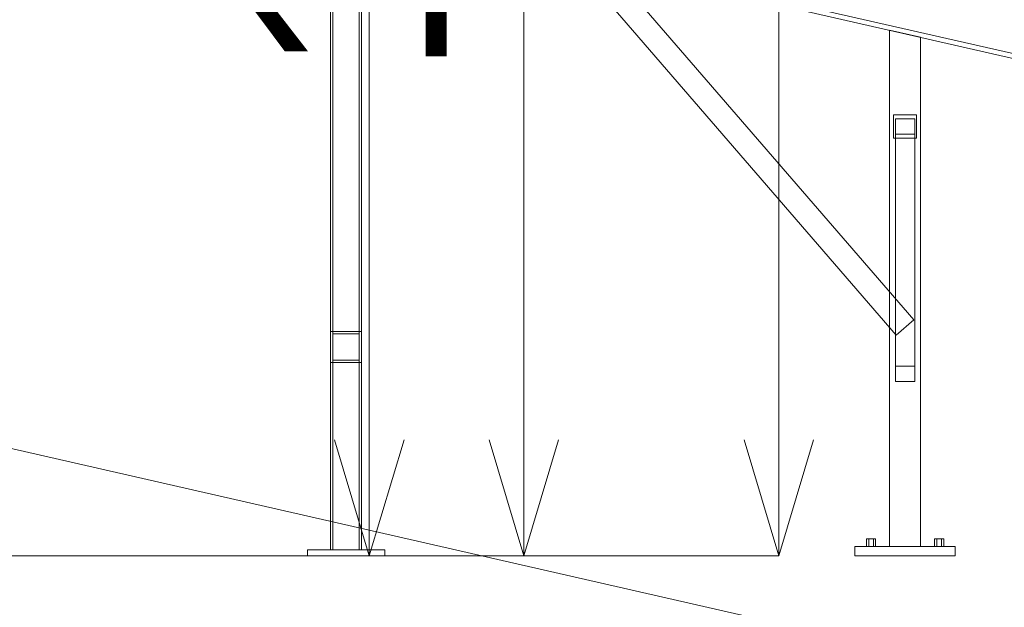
# Model space of a CAD drawing. Header units: millimetres. Extents: x -3490 to 61924, y -72580 to 6847.
# Tile 761 of 1056: x 23998 to 25272, y -67 to 694. Entities that reach past the tile are written whole.
import ezdxf

# ---------------------------------------------------------------- set-up
doc = ezdxf.new("R2010")
doc.units = ezdxf.units.MM
for name, color, linetype, lineweight in [('COTAS_O', 1, 'Continuous', 0), ('COTAS_P', 1, 'Continuous', 0), ('lateral_C05', 7, 'Continuous', 0), ('lateral_C10', 7, 'Continuous', 0)]:
    doc.layers.add(name, color=color, linetype=linetype, lineweight=lineweight)
doc.dimstyles.new('R19_100', dxfattribs={"dimtxt": 250, "dimasz": 150, "dimexe": 150, "dimexo": 80, "dimgap": 100, "dimtad": 1, "dimtih": 1, "dimtoh": 1, "dimdsep": 46, "dimcen": 0.09, "dimadec": 0, "dimazin": 0, "dimtfac": 1, "dimtdec": 4, "dimtofl": 0, "dimtmove": 0, "dimatfit": 3, "dimfxl": 1, "dimtolj": 1, "dimtzin": 0, "dimarcsym": 0})

# ---------------------------------------------------------------- blocks, each defined once
blk = doc.blocks.new('DIM_R29_4')
at = {"layer": 'COTAS_P'}
for p, q in [((15248.4, 1279.1), (24311.8, 4109.1)), ((24311.8, 4109.1), (24155.2, 4107.3)), ((24311.8, 4109.1), (24182.1, 4021.4)), ((24580.1, 3250), (24311.8, 4109.1)), ((15248.4, 1279.1), (15378.1, 1366.8)), ((15248.4, 1279.1), (15405, 1280.8)), ((15516.6, 420), (15248.4, 1279.1))]:
    blk.add_line(p, q, dxfattribs=at)
blk.add_text('9495 P', height=250, rotation=17.3406, dxfattribs=at).set_placement((19750.3, 2789.5))
blk = doc.blocks.new('DIM_R29_6')
at = {"layer": 'COTAS_P'}
for p, q in [((24580.1, 3250), (24980.1, 3250)), ((24980.1, 3250), (24935.1, 3100)), ((24980.1, 0), (24980.1, 3250)), ((24980.1, 3250), (25025.1, 3100)), ((24980.1, 0), (24935.1, 150)), ((24980.1, 0), (25025.1, 150)), ((24580.1, 0), (24980.1, 0))]:
    blk.add_line(p, q, dxfattribs=at)
blk.add_text('3250 P', height=250, rotation=90, dxfattribs=at).set_placement((24880.1, 1625))
blk = doc.blocks.new('DIM_R29_8')
at = {"layer": 'COTAS_P'}
for p, q in [((24250.1, 1241), (24650.1, 1241)), ((24650.1, 1241), (24605.1, 1091)), ((24650.1, 0), (24650.1, 1241)), ((24650.1, 1241), (24695.1, 1091)), ((24650.1, 0), (24605.1, 150)), ((24650.1, 0), (24695.1, 150)), ((24250.1, 0), (24650.1, 0))]:
    blk.add_line(p, q, dxfattribs=at)
blk.add_text('1241 P', height=250, rotation=90, dxfattribs=at).set_placement((24550.1, 620.5))
blk = doc.blocks.new('DIM_R29_19')
at = {"layer": 'COTAS_P'}
for p, q in [((18820, 2240), (18620, 1362.5)), ((18620, 1362.5), (18776.2, 1373)), ((27700, -707.5), (18620, 1362.5)), ((18620, 1362.5), (18756.2, 1285.3)), ((27900, 170), (27700, -707.5)), ((27700, -707.5), (27563.7, -630.3)), ((27700, -707.5), (27543.7, -718))]:
    blk.add_line(p, q, dxfattribs=at)
blk.add_text('9312.96 P', height=250, rotation=167.1576, dxfattribs=at).set_placement((23137.7, 230))
blk = doc.blocks.new('DIM_R29_30')
at = {"layer": 'COTAS_O'}
for p, q in [((23750.1, 0), (23750.1, -900)), ((25950.1, 0), (25950.1, -900)), ((23750.1, -900), (23900.1, -855)), ((25950.1, -900), (25800.1, -855)), ((23750.1, -900), (25950.1, -900)), ((23750.1, -900), (23900.1, -945)), ((25950.1, -900), (25800.1, -945))]:
    blk.add_line(p, q, dxfattribs=at)
blk.add_text('2200 O', height=250, dxfattribs=at).set_placement((24850.1, -800))
blk = doc.blocks.new('DIM_R29_31')
at = {"layer": 'COTAS_O'}
for p, q in [((23750.1, 2330), (24450.1, 2330)), ((24450.1, 2330), (24405.1, 2180)), ((24450.1, 0), (24450.1, 2330)), ((24450.1, 2330), (24495.1, 2180)), ((24450.1, 0), (24405.1, 150)), ((24450.1, 0), (24495.1, 150)), ((23750.1, 0), (24450.1, 0))]:
    blk.add_line(p, q, dxfattribs=at)
blk.add_text('2330 O', height=250, rotation=90, dxfattribs=at).set_placement((24350.1, 1165))
blk = doc.blocks.new('DIM_R29_36')
at = {"layer": 'COTAS_P'}
for p, q in [((112.7, 0), (112.7, -2500)), ((61924.1, 0), (61924.1, -2500)), ((112.7, -2500), (262.7, -2455)), ((61924.1, -2500), (61774.1, -2455)), ((112.7, -2500), (61924.1, -2500)), ((112.7, -2500), (262.7, -2545)), ((61924.1, -2500), (61774.1, -2545))]:
    blk.add_line(p, q, dxfattribs=at)
blk.add_text('61811.43 P', height=250, dxfattribs=at).set_placement((31018.4, -2400))

msp = doc.modelspace()

# ---------------------------------------------------------------- linework, layer by layer
at = {"layer": 'lateral_C05'}
for p, q in [((24400.067, 8), (24400.067, 1200)), ((24403.067, 1200), (24403.067, 8)), ((24437.067, 1200), (24437.067, 8)), ((24440.067, 8), (24440.067, 1200)), ((24400.067, 250), (24400.067, 290)), ((24400.067, 290), (24440.067, 290)), ((24403.067, 287), (24403.067, 253)), ((24403.067, 287), (24437.067, 287)), ((24437.067, 287), (24437.067, 253)), ((24440.067, 250), (24440.067, 290)), ((24400.067, 250), (24440.067, 250)), ((24403.067, 253), (24437.067, 253)), ((24370.067, 0), (24370.067, 8)), ((24370.067, 8), (24470.067, 8)), ((24370.067, 0), (24470.067, 0)), ((24378.576, 8), (24378.6, 8)), ((24378.576, 0), (24378.6, 0)), ((24378.6, 8), (24378.64, 8)), ((24378.6, 0), (24378.64, 0)), ((24378.64, 8), (24378.696, 8)), ((24378.64, 0), (24378.696, 0)), ((24378.696, 8), (24378.768, 8)), ((24378.696, 0), (24378.768, 0)), ((24378.768, 8), (24378.856, 8)), ((24378.768, 0), (24378.856, 0)), ((24378.856, 8), (24378.959, 8)), ((24378.856, 0), (24378.959, 0)), ((24378.959, 8), (24379.078, 8)), ((24378.959, 0), (24379.078, 0)), ((24379.078, 8), (24379.211, 8)), ((24379.078, 0), (24379.211, 0)), ((24379.211, 8), (24379.359, 8)), ((24379.211, 0), (24379.359, 0)), ((24379.359, 8), (24379.521, 8)), ((24379.359, 0), (24379.521, 0)), ((24379.521, 8), (24379.697, 8)), ((24379.521, 0), (24379.697, 0)), ((24379.697, 8), (24379.886, 8)), ((24379.697, 0), (24379.886, 0)), ((24379.886, 8), (24380.088, 8)), ((24379.886, 0), (24380.088, 0)), ((24380.088, 8), (24380.303, 8)), ((24380.088, 0), (24380.303, 0)), ((24380.303, 8), (24380.529, 8)), ((24380.303, 0), (24380.529, 0)), ((24380.529, 8), (24380.767, 8)), ((24380.529, 0), (24380.767, 0)), ((24380.767, 8), (24381.015, 8)), ((24380.767, 0), (24381.015, 0)), ((24381.015, 8), (24381.273, 8)), ((24381.015, 0), (24381.273, 0)), ((24381.273, 8), (24381.541, 8)), ((24381.273, 0), (24381.541, 0)), ((24381.541, 8), (24381.817, 8)), ((24381.541, 0), (24381.817, 0)), ((24381.817, 8), (24382.102, 8)), ((24381.817, 0), (24382.102, 0)), ((24382.102, 8), (24382.394, 8)), ((24382.102, 0), (24382.394, 0)), ((24382.394, 8), (24382.693, 8)), ((24382.394, 0), (24382.693, 0)), ((24382.693, 8), (24382.997, 8)), ((24382.693, 0), (24382.997, 0)), ((24382.997, 8), (24383.307, 8)), ((24382.997, 0), (24383.307, 0)), ((24383.307, 8), (24383.621, 8)), ((24383.307, 0), (24383.621, 0)), ((24383.621, 8), (24383.939, 8)), ((24383.621, 0), (24383.939, 0)), ((24383.939, 8), (24384.259, 8)), ((24383.939, 0), (24384.259, 0)), ((24384.259, 8), (24384.582, 8)), ((24384.259, 0), (24384.582, 0)), ((24384.582, 8), (24384.905, 8)), ((24384.582, 0), (24384.905, 0)), ((24384.905, 8), (24385.23, 8)), ((24384.905, 0), (24385.23, 0)), ((24385.23, 8), (24385.553, 8)), ((24385.23, 0), (24385.553, 0)), ((24385.553, 8), (24385.876, 8)), ((24385.553, 0), (24385.876, 0)), ((24385.876, 8), (24386.196, 8)), ((24385.876, 0), (24386.196, 0)), ((24386.196, 8), (24386.514, 8)), ((24386.196, 0), (24386.514, 0)), ((24386.514, 8), (24386.828, 8)), ((24386.514, 0), (24386.828, 0)), ((24386.828, 8), (24387.138, 8)), ((24386.828, 0), (24387.138, 0)), ((24387.138, 8), (24387.442, 8)), ((24387.138, 0), (24387.442, 0)), ((24387.442, 8), (24387.741, 8)), ((24387.442, 0), (24387.741, 0)), ((24387.741, 8), (24388.033, 8)), ((24387.741, 0), (24388.033, 0)), ((24388.033, 8), (24388.317, 8)), ((24388.033, 0), (24388.317, 0)), ((24388.317, 8), (24388.594, 8)), ((24388.317, 0), (24388.594, 0)), ((24388.594, 8), (24388.862, 8)), ((24388.594, 0), (24388.862, 0)), ((24388.862, 8), (24389.12, 8)), ((24388.862, 0), (24389.12, 0)), ((24389.12, 8), (24389.368, 8)), ((24389.12, 0), (24389.368, 0)), ((24389.368, 8), (24389.606, 8)), ((24389.368, 0), (24389.606, 0)), ((24389.606, 8), (24389.832, 8)), ((24389.606, 0), (24389.832, 0)), ((24389.832, 8), (24390.047, 8)), ((24389.832, 0), (24390.047, 0)), ((24390.047, 8), (24390.249, 8)), ((24390.047, 0), (24390.249, 0)), ((24390.249, 8), (24390.438, 8)), ((24390.249, 0), (24390.438, 0)), ((24390.438, 8), (24390.614, 8)), ((24390.438, 0), (24390.614, 0)), ((24390.614, 8), (24390.776, 8)), ((24390.614, 0), (24390.776, 0)), ((24390.776, 8), (24390.924, 8)), ((24390.776, 0), (24390.924, 0)), ((24390.924, 8), (24391.057, 8)), ((24390.924, 0), (24391.057, 0)), ((24391.057, 8), (24391.175, 8)), ((24391.057, 0), (24391.175, 0)), ((24391.279, 8), (24391.175, 8)), ((24391.279, 0), (24391.175, 0)), ((24391.366, 8), (24391.279, 8)), ((24391.366, 0), (24391.279, 0)), ((24391.439, 8), (24391.366, 8)), ((24391.439, 0), (24391.366, 0)), ((24391.495, 8), (24391.439, 8)), ((24391.495, 0), (24391.439, 0)), ((24391.535, 8), (24391.495, 8)), ((24391.535, 0), (24391.495, 0)), ((24391.559, 8), (24391.535, 8)), ((24391.559, 0), (24391.535, 0)), ((24400.067, 8), (24440.067, 8)), ((24437.067, 8), (24403.067, 8)), ((24448.576, 8), (24448.6, 8)), ((24448.576, 0), (24448.6, 0)), ((24448.6, 8), (24448.64, 8)), ((24448.6, 0), (24448.64, 0)), ((24448.64, 8), (24448.696, 8)), ((24448.64, 0), (24448.696, 0)), ((24448.696, 8), (24448.768, 8)), ((24448.696, 0), (24448.768, 0)), ((24448.768, 8), (24448.856, 8)), ((24448.768, 0), (24448.856, 0)), ((24448.856, 8), (24448.959, 8)), ((24448.856, 0), (24448.959, 0)), ((24448.959, 8), (24449.078, 8)), ((24448.959, 0), (24449.078, 0)), ((24449.078, 8), (24449.211, 8)), ((24449.078, 0), (24449.211, 0)), ((24449.211, 8), (24449.359, 8)), ((24449.211, 0), (24449.359, 0)), ((24449.359, 8), (24449.521, 8)), ((24449.359, 0), (24449.521, 0)), ((24449.521, 8), (24449.697, 8)), ((24449.521, 0), (24449.697, 0)), ((24449.697, 8), (24449.886, 8)), ((24449.697, 0), (24449.886, 0)), ((24449.886, 8), (24450.088, 8)), ((24449.886, 0), (24450.088, 0)), ((24450.088, 8), (24450.303, 8)), ((24450.088, 0), (24450.303, 0)), ((24450.303, 8), (24450.529, 8)), ((24450.303, 0), (24450.529, 0)), ((24450.529, 8), (24450.767, 8)), ((24450.529, 0), (24450.767, 0)), ((24450.767, 8), (24451.015, 8)), ((24450.767, 0), (24451.015, 0)), ((24451.015, 8), (24451.273, 8)), ((24451.015, 0), (24451.273, 0)), ((24451.273, 8), (24451.541, 8)), ((24451.273, 0), (24451.541, 0)), ((24451.541, 8), (24451.817, 8)), ((24451.541, 0), (24451.817, 0)), ((24451.817, 8), (24452.102, 8)), ((24451.817, 0), (24452.102, 0)), ((24452.102, 8), (24452.394, 8)), ((24452.102, 0), (24452.394, 0)), ((24452.394, 8), (24452.693, 8)), ((24452.394, 0), (24452.693, 0)), ((24452.693, 8), (24452.997, 8)), ((24452.693, 0), (24452.997, 0)), ((24452.997, 8), (24453.307, 8)), ((24452.997, 0), (24453.307, 0)), ((24453.307, 8), (24453.621, 8)), ((24453.307, 0), (24453.621, 0)), ((24453.621, 8), (24453.939, 8)), ((24453.621, 0), (24453.939, 0)), ((24453.939, 8), (24454.259, 8)), ((24453.939, 0), (24454.259, 0)), ((24454.259, 8), (24454.582, 8)), ((24454.259, 0), (24454.582, 0)), ((24454.582, 8), (24454.905, 8)), ((24454.582, 0), (24454.905, 0)), ((24454.905, 8), (24455.23, 8)), ((24454.905, 0), (24455.23, 0)), ((24455.23, 8), (24455.553, 8)), ((24455.23, 0), (24455.553, 0)), ((24455.553, 8), (24455.876, 8)), ((24455.553, 0), (24455.876, 0)), ((24455.876, 8), (24456.196, 8)), ((24455.876, 0), (24456.196, 0)), ((24456.196, 8), (24456.514, 8)), ((24456.196, 0), (24456.514, 0)), ((24456.514, 8), (24456.828, 8)), ((24456.514, 0), (24456.828, 0)), ((24456.828, 8), (24457.138, 8)), ((24456.828, 0), (24457.138, 0)), ((24457.138, 8), (24457.442, 8)), ((24457.138, 0), (24457.442, 0)), ((24457.442, 8), (24457.741, 8)), ((24457.442, 0), (24457.741, 0)), ((24457.741, 8), (24458.033, 8)), ((24457.741, 0), (24458.033, 0)), ((24458.033, 8), (24458.317, 8)), ((24458.033, 0), (24458.317, 0)), ((24458.317, 8), (24458.594, 8)), ((24458.317, 0), (24458.594, 0)), ((24458.594, 8), (24458.862, 8)), ((24458.594, 0), (24458.862, 0)), ((24458.862, 8), (24459.12, 8)), ((24458.862, 0), (24459.12, 0)), ((24459.12, 8), (24459.368, 8)), ((24459.12, 0), (24459.368, 0)), ((24459.368, 8), (24459.606, 8)), ((24459.368, 0), (24459.606, 0)), ((24459.606, 8), (24459.832, 8)), ((24459.606, 0), (24459.832, 0)), ((24459.832, 8), (24460.047, 8)), ((24459.832, 0), (24460.047, 0)), ((24460.047, 8), (24460.249, 8)), ((24460.047, 0), (24460.249, 0)), ((24460.249, 8), (24460.438, 8)), ((24460.249, 0), (24460.438, 0)), ((24460.438, 8), (24460.614, 8)), ((24460.438, 0), (24460.614, 0)), ((24460.614, 8), (24460.776, 8)), ((24460.614, 0), (24460.776, 0)), ((24460.776, 8), (24460.924, 8)), ((24460.776, 0), (24460.924, 0)), ((24460.924, 8), (24461.057, 8)), ((24460.924, 0), (24461.057, 0)), ((24461.057, 8), (24461.175, 8)), ((24461.057, 0), (24461.175, 0)), ((24461.279, 8), (24461.175, 8)), ((24461.279, 0), (24461.175, 0)), ((24461.366, 8), (24461.279, 8)), ((24461.366, 0), (24461.279, 0)), ((24461.439, 8), (24461.366, 8)), ((24461.439, 0), (24461.366, 0)), ((24461.495, 8), (24461.439, 8)), ((24461.495, 0), (24461.439, 0)), ((24461.535, 8), (24461.495, 8)), ((24461.535, 0), (24461.495, 0)), ((24461.559, 8), (24461.535, 8)), ((24461.559, 0), (24461.535, 0)), ((24470.067, 0), (24470.067, 8))]:
    msp.add_line(p, q, dxfattribs=at)
at = {"layer": 'lateral_C10'}
for p, q in [((27942.91, 43.293), (18726.412, 2144.411)), ((27941.576, 37.443), (18725.079, 2138.561)), ((25435.865, 608.679), (24267.833, 874.959)), ((25154.714, 305.174), (24745.22, 778.528)), ((25132.025, 285.546), (24722.532, 758.9)), ((25123.37, 679.92), (25163.37, 670.801)), ((25123.37, 679.92), (25123.37, 12)), ((25163.37, 12), (25163.37, 670.801)), ((25128.37, 540.36), (25128.37, 570.36)), ((25128.37, 570.36), (25158.37, 570.36)), ((25155.87, 565.214), (25130.87, 565.214)), ((25130.87, 565.214), (25130.87, 545.506)), ((25130.87, 245.214), (25130.87, 565.214)), ((25155.87, 545.506), (25155.87, 565.214)), ((25155.87, 565.214), (25155.87, 245.214)), ((25158.37, 570.36), (25158.37, 540.36)), ((25158.37, 540.36), (25128.37, 540.36)), ((25130.87, 545.506), (25155.87, 545.506)), ((25130.87, 225.506), (25130.87, 545.506)), ((25155.87, 225.506), (25155.87, 545.506)), ((25154.714, 305.174), (25132.025, 285.546)), ((25130.87, 225.506), (25130.87, 245.214)), ((25130.87, 245.214), (25155.87, 245.214)), ((25155.87, 245.214), (25155.87, 225.506)), ((25155.87, 225.506), (25130.87, 225.506)), ((25096.37, 22), (25093.37, 22)), ((25093.37, 12), (25093.37, 22)), ((25102.37, 22), (25096.37, 22)), ((25096.37, 12), (25096.37, 22)), ((25105.37, 22), (25102.37, 22)), ((25102.37, 12), (25102.37, 22)), ((25105.37, 22), (25105.37, 12)), ((25184.37, 22), (25181.37, 22)), ((25181.37, 12), (25181.37, 22)), ((25190.37, 22), (25184.37, 22)), ((25184.37, 12), (25184.37, 22)), ((25193.37, 22), (25190.37, 22)), ((25190.37, 12), (25190.37, 22)), ((25193.37, 22), (25193.37, 12)), ((25078.37, 12), (25208.37, 12)), ((25078.37, 12), (25078.37, 0)), ((25078.37, 0), (25208.37, 0)), ((25096.37, 12), (25093.37, 12)), ((25102.37, 12), (25096.37, 12)), ((25102.37, 12), (25105.37, 12)), ((25123.37, 12), (25163.37, 12)), ((25184.37, 12), (25181.37, 12)), ((25190.37, 12), (25184.37, 12)), ((25190.37, 12), (25193.37, 12)), ((25208.37, 0), (25208.37, 12))]:
    msp.add_line(p, q, dxfattribs=at)

# ---------------------------------------------------------------- dimensions: what is measured, and where the dimension line sits
at = {"layer": 'COTAS_O'}
for p2, distance, picture, middle in [((23750.067, 2330), -700, 'DIM_R29_31', (24450.067, 1165)), ((25950.067, 0), -900, 'DIM_R29_30', (24850.067, -900))]:
    dim = msp.add_aligned_dim(p1=(23750.067, 0), p2=p2, distance=distance, text='<> O', dimstyle='R19_100', dxfattribs=at)
    dim.commit()
    dim.dimension.update_dxf_attribs({"geometry": picture, "text_midpoint": middle})
at = {"layer": 'COTAS_P'}
for p1, p2, distance, picture, middle in [((15516.618, 420), (24580.067, 3250), 900, 'DIM_R29_4', (19780.096, 2694.095)), ((24580.067, 0), (24580.067, 3250), -400, 'DIM_R29_6', (24980.067, 1625)), ((27900, 170), (18820, 2240), 900, 'DIM_R29_19', (23159.956, 327.514)), ((24250.067, 0), (24250.067, 1241), -400, 'DIM_R29_8', (24650.067, 620.5)), ((112.7, 0), (61924.134, 0), -2500, 'DIM_R29_36', (31018.417, -2500))]:
    dim = msp.add_aligned_dim(p1=p1, p2=p2, distance=distance, text='<> P', dimstyle='R19_100', dxfattribs=at)
    dim.commit()
    dim.dimension.update_dxf_attribs({"geometry": picture, "text_midpoint": middle})

doc.saveas('drawing.dxf')
